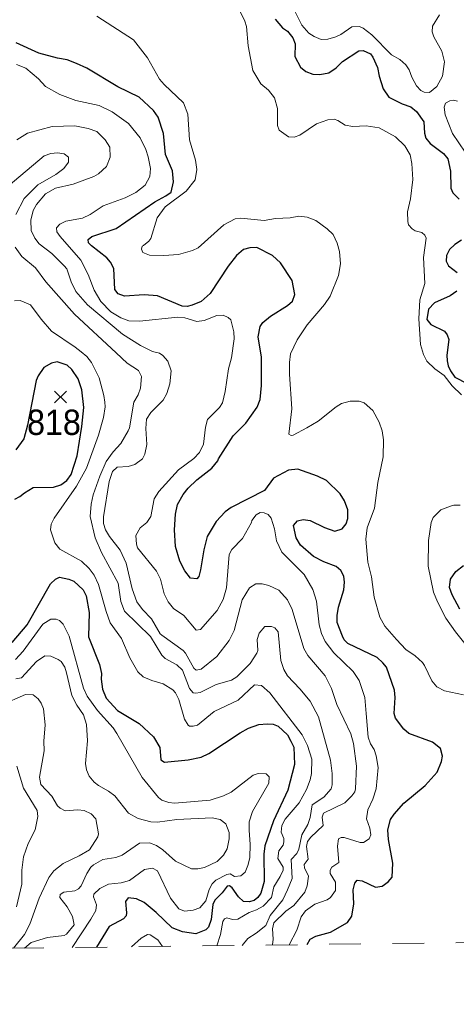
# Model space of a CAD drawing. Extents: x 294.2 to 320.3, y 7482.7 to 7510.7.
# Drawn here: x 311.025 to 312.401, y 7482.735 to 7485.877 of the extents above; entities that cross this region are included whole.
import ezdxf
from ezdxf.enums import TextEntityAlignment as Align

# ---------------------------------------------------------------- set-up
doc = ezdxf.new("R2010")
doc.units = 0
doc.header["$LTSCALE"] = 0.032
doc.linetypes.add('SHORT_DASHED', pattern=[2.7, 1.5, -1.2])
for name, color, linetype, lineweight in [('1', 7, 'Continuous', 25), ('2', 7, 'Continuous', 13), ('21', 7, 'Continuous', 25), ('22', 7, 'SHORT_DASHED', 13)]:
    doc.layers.add(name, color=color, linetype=linetype, lineweight=lineweight)
doc.layers.add('61', color=7, linetype='Continuous')

msp = doc.modelspace()

# ---------------------------------------------------------------- linework, layer by layer
at = {"layer": '1'}
for points in [[(311.8296, 7485.8795), (311.8534, 7485.8515), (311.8689, 7485.8413), (311.8856, 7485.8197), (311.8928, 7485.8009), (311.8922, 7485.7612), (311.91, 7485.7273), (311.9272, 7485.7138), (311.9488, 7485.7058), (311.971, 7485.7047), (311.9998, 7485.7101), (312.022, 7485.7257), (312.0426, 7485.7456), (312.094, 7485.7793), (312.1074, 7485.7806), (312.1313, 7485.7691), (312.1385, 7485.7594), (312.153, 7485.7261), (312.158, 7485.6992), (312.1707, 7485.6594), (312.1885, 7485.6331), (312.2306, 7485.6115), (312.2578, 7485.6024), (312.2761, 7485.5879), (312.2988, 7485.5551), (312.3011, 7485.5196), (312.3055, 7485.5035), (312.3189, 7485.4868), (312.3616, 7485.4545), (312.3743, 7485.4379), (312.3837, 7485.3997), (312.3843, 7485.3459), (312.391, 7485.3308), (312.4104, 7485.3104)], [(311.8691, 7484.9748), (311.8852, 7484.9893), (311.8918, 7485.0097), (311.8841, 7485.0539), (311.8474, 7485.1098), (311.8219, 7485.1329), (311.7725, 7485.1582), (311.7503, 7485.1571), (311.7297, 7485.1518), (311.7086, 7485.1335), (311.6815, 7485.0994), (311.6254, 7485.0132), (311.597, 7484.9879), (311.5681, 7484.976), (311.552, 7484.9723), (311.5366, 7484.973), (311.4587, 7485.0055), (311.4167, 7485.0084), (311.3545, 7485.0051), (311.3351, 7485.0121), (311.3246, 7485.0256), (311.3207, 7485.0918), (311.3107, 7485.1122), (311.2991, 7485.1256), (311.2503, 7485.1638), (311.2409, 7485.1735), (311.2403, 7485.1832), (311.2514, 7485.1929), (311.329, 7485.2182), (311.4505, 7485.3027), (311.4854, 7485.321), (311.5015, 7485.3334), (311.5093, 7485.3651), (311.5065, 7485.4005), (311.4843, 7485.4522), (311.4776, 7485.5178), (311.461, 7485.5694), (311.446, 7485.5909), (311.4006, 7485.6328), (311.3334, 7485.6651), (311.2358, 7485.7248), (311.2031, 7485.7393), (311.1742, 7485.7511), (311.1432, 7485.756), (311.0849, 7485.7716), (311.0128, 7485.8044)], [(312.418, 7485.1809), (312.3964, 7485.168), (312.3797, 7485.1519), (312.3703, 7485.1331), (312.3697, 7485.1148), (312.3769, 7485.1008), (312.4046, 7485.0793)], [(312.403, 7485.0207), (312.3824, 7485.0062), (312.3322, 7484.9838), (312.3142, 7484.964), (312.3081, 7484.9307), (312.3209, 7484.9156), (312.3642, 7484.8941), (312.3731, 7484.8823), (312.3775, 7484.8683), (312.3719, 7484.8189), (312.373, 7484.8006), (312.3758, 7484.7845), (312.383, 7484.7694), (312.3969, 7484.749)], [(311.7872, 7484.7226), (311.7872, 7484.8118), (311.7767, 7484.8759), (311.783, 7484.9091), (311.7907, 7484.9213), (311.815, 7484.9417), (311.8691, 7484.9748)], [(311.0089, 7484.3643), (311.025, 7484.3719), (311.0389, 7484.3842), (311.0664, 7484.4006), (311.1306, 7484.4022), (311.1539, 7484.4092), (311.1728, 7484.4227), (311.1861, 7484.4415), (311.205, 7484.5006), (311.2205, 7484.5936), (311.2266, 7484.6528), (311.2198, 7484.7093), (311.2087, 7484.7432), (311.1887, 7484.7734), (311.1737, 7484.7873), (311.1427, 7484.7976), (311.1249, 7484.7933), (311.1005, 7484.7795), (311.0826, 7484.7534), (311.0762, 7484.738), (311.0491, 7484.5977), (311.0368, 7484.5546), (311.0118, 7484.5197)], [(312.3969, 7484.749), (312.4357, 7484.7291), (312.5034, 7484.7167), (312.5239, 7484.7189), (312.5389, 7484.7264), (312.5522, 7484.7426), (312.5572, 7484.7576)], [(311.9314, 7482.9579), (311.941, 7482.9746), (311.9582, 7482.9842), (312.0042, 7482.9966), (312.058, 7483.0278), (312.0719, 7483.0472), (312.0786, 7483.0869), (312.0764, 7483.1305), (312.0814, 7483.152), (312.0886, 7483.1611), (312.1041, 7483.1595), (312.1462, 7483.1396), (312.1679, 7483.1418), (312.1867, 7483.1557), (312.1995, 7483.1708), (312.2017, 7483.2144), (312.1873, 7483.2891), (312.1851, 7483.3203), (312.1939, 7483.3526), (312.205, 7483.3698), (312.2361, 7483.4042), (312.3033, 7483.4597), (312.3415, 7483.5022), (312.3549, 7483.5361), (312.3576, 7483.5527), (312.3515, 7483.5769), (312.326, 7483.5968), (312.2517, 7483.6242), (312.2356, 7483.6377), (312.2101, 7483.6721), (312.2051, 7483.6872), (312.209, 7483.7383), (312.2062, 7483.7614), (312.1812, 7483.834), (312.1701, 7483.8474), (312.1518, 7483.8646), (312.0589, 7483.908), (312.048, 7483.9195), (312.0423, 7483.931), (312.0259, 7483.9748), (312.0253, 7483.9968), (312.0303, 7484.0232), (312.047, 7484.0774), (312.0492, 7484.1022), (312.0464, 7484.121), (312.0376, 7484.1387), (312.022, 7484.1516), (311.9832, 7484.1661), (311.9515, 7484.1828), (311.9105, 7484.2188), (311.8961, 7484.2419), (311.8883, 7484.2812), (311.9005, 7484.2957), (311.9188, 7484.3), (311.9405, 7484.2967), (311.9854, 7484.2747), (312.0182, 7484.2629), (312.0414, 7484.2704), (312.0542, 7484.2865), (312.0592, 7484.3027), (312.0592, 7484.3301), (312.0486, 7484.3586), (312.0353, 7484.3812), (311.9916, 7484.4227), (311.9638, 7484.4361), (311.9017, 7484.4581), (311.8718, 7484.4549), (311.8246, 7484.4302), (311.7964, 7484.3915), (311.6915, 7484.3376), (311.6726, 7484.3236), (311.6439, 7484.2936), (311.6158, 7484.2464), (311.6049, 7484.2043), (311.5947, 7484.1404), (311.5896, 7484.12), (311.5826, 7484.1129), (311.5634, 7484.1142), (311.5449, 7484.1379), (311.5296, 7484.1685), (311.5162, 7484.2145), (311.5123, 7484.2668), (311.5155, 7484.3166), (311.5225, 7484.3473), (311.5404, 7484.3786), (311.5558, 7484.3983), (311.5826, 7484.4245), (311.6298, 7484.4615), (311.649, 7484.4845), (311.6509, 7484.4915), (311.6975, 7484.5643), (311.7371, 7484.6033), (311.7738, 7484.6538), (311.7827, 7484.678), (311.7872, 7484.7226)], [(312.4127, 7484.0171), (312.3883, 7484.0623), (312.3805, 7484.0854), (312.3833, 7484.1113), (312.4, 7484.136), (312.4244, 7484.1543)], [(311.0007, 7483.9118), (311.0478, 7483.9667), (311.1217, 7484.0965), (311.1372, 7484.1116), (311.1494, 7484.118), (311.1789, 7484.1116), (311.195, 7484.1046), (311.2244, 7484.0777), (311.2344, 7484.0589), (311.2433, 7484.0056), (311.2416, 7483.9298), (311.2755, 7483.8416), (311.2822, 7483.8136), (311.2811, 7483.7959), (311.285, 7483.7642), (311.2966, 7483.7357), (311.3325, 7483.6972), (311.4007, 7483.6558), (311.4462, 7483.6134), (311.4667, 7483.58), (311.4689, 7483.5408), (311.4806, 7483.5333), (311.556, 7483.5408), (311.5965, 7483.5494), (311.6209, 7483.5612), (311.7196, 7483.6268), (311.7457, 7483.6413), (311.7784, 7483.6521), (311.805, 7483.6548), (311.8239, 7483.6532), (311.8399, 7483.6478), (311.8688, 7483.6198), (311.8799, 7483.6005), (311.8888, 7483.5806), (311.8915, 7483.5263), (311.8699, 7483.4456), (311.8244, 7483.3488), (311.7973, 7483.2697), (311.7945, 7483.2429), (311.795, 7483.1568), (311.7851, 7483.1198), (311.7756, 7483.1063), (311.7634, 7483.0966), (311.7479, 7483.0923), (311.7301, 7483.0934), (311.7141, 7483.1085), (311.6947, 7483.137), (311.6858, 7483.1435), (311.6786, 7483.1424), (311.6631, 7483.1209), (311.6398, 7483.0977), (311.6337, 7483.0848), (311.6282, 7483.0375), (311.6193, 7483.0133), (311.6115, 7483.0042), (311.5794, 7482.9913), (311.5378, 7482.9977), (311.5051, 7483.0106), (311.4552, 7483.0595), (311.417, 7483.0907), (311.3931, 7483.1025), (311.3659, 7483.1057), (311.3576, 7483.0944), (311.3615, 7483.0584), (311.3598, 7483.0482), (311.352, 7483.0396), (311.3065, 7483.0154), (311.2664, 7482.9498)]]:
    msp.add_lwpolyline(points, dxfattribs=at)
at = {"layer": '2'}
for points in [[(312.3487, 7485.8924), (312.3264, 7485.8566), (312.3251, 7485.8388), (312.3302, 7485.8234), (312.3558, 7485.7775), (312.3647, 7485.7443), (312.3583, 7485.6996), (312.3398, 7485.6664), (312.3168, 7485.6472), (312.3002, 7485.6491), (312.29, 7485.6542), (312.2759, 7485.6689), (312.2613, 7485.6957), (312.253, 7485.7187), (312.2421, 7485.7353), (312.2236, 7485.7519), (312.1968, 7485.7666), (312.1355, 7485.8298), (312.108, 7485.8509), (312.0965, 7485.856), (312.0716, 7485.8547), (312.0372, 7485.8305), (312.0219, 7485.8228), (311.9963, 7485.8157), (311.9752, 7485.8151), (311.9529, 7485.8241), (311.9363, 7485.8349), (311.914, 7485.8605), (311.8763, 7485.9358)], [(312.4183, 7484.6933), (312.3883, 7484.7214), (312.3634, 7484.7546), (312.3341, 7484.775), (312.3085, 7484.8), (312.2983, 7484.821), (312.2887, 7484.8517), (312.283, 7484.9334), (312.2868, 7484.9934), (312.3022, 7485.0445), (312.2976, 7485.1262), (312.306, 7485.1875), (312.3021, 7485.1977), (312.2926, 7485.206), (312.2715, 7485.2111), (312.2619, 7485.2175), (312.2511, 7485.2297), (312.2485, 7485.2399), (312.2478, 7485.2705), (312.2575, 7485.3114), (312.2644, 7485.3727), (312.2613, 7485.4238), (312.2555, 7485.4512), (312.2389, 7485.4793), (312.2096, 7485.508), (312.1585, 7485.5355), (312.1176, 7485.5419), (312.0755, 7485.5399), (312.0506, 7485.5444), (312.0283, 7485.5591), (312.0161, 7485.5636), (311.9963, 7485.5616), (311.9606, 7485.5482), (311.9082, 7485.5125), (311.8903, 7485.5067), (311.8725, 7485.5074), (311.8431, 7485.5291), (311.8373, 7485.5438), (311.8373, 7485.5974), (311.8284, 7485.6306), (311.8092, 7485.6548), (311.785, 7485.6753), (311.7594, 7485.7175), (311.7447, 7485.7953), (311.7396, 7485.8554), (311.7345, 7485.8732), (311.7211, 7485.9007)], [(311.2672, 7485.8885), (311.3834, 7485.8138), (311.4274, 7485.757), (311.4657, 7485.69), (311.4798, 7485.6727), (311.5411, 7485.6153), (311.5545, 7485.5795), (311.5596, 7485.4978), (311.5787, 7485.434), (311.5826, 7485.4046), (311.5781, 7485.372), (311.5494, 7485.3363), (311.4829, 7485.2871), (311.4574, 7485.2514), (311.4376, 7485.1869), (311.4313, 7485.1779), (311.4146, 7485.1645), (311.4108, 7485.162)], [(311.2589, 7485.0241), (311.2403, 7485.0726), (311.2167, 7485.1186), (311.1516, 7485.1926), (311.1414, 7485.2079), (311.1401, 7485.2207), (311.1503, 7485.2322), (311.1695, 7485.2411), (311.2225, 7485.2513), (311.2468, 7485.2622), (311.2876, 7485.2903), (311.3566, 7485.3146), (311.391, 7485.3324), (311.4197, 7485.3554), (311.4351, 7485.3829), (311.437, 7485.4072), (311.4293, 7485.4442), (311.4223, 7485.4672), (311.4038, 7485.5042), (311.3674, 7485.5502), (311.3157, 7485.5866), (311.2749, 7485.607), (311.2008, 7485.6223), (311.151, 7485.6415), (311.1056, 7485.667), (311.0839, 7485.6906), (311.0437, 7485.7245), (311.0144, 7485.736)], [(312.405, 7485.6198), (312.3922, 7485.6236), (312.3807, 7485.6216), (312.3679, 7485.614), (312.3628, 7485.6012), (312.366, 7485.577), (312.3896, 7485.5182), (312.4292, 7485.4595)], [(311.2672, 7485.524), (311.2404, 7485.5335), (311.1982, 7485.5425), (311.1267, 7485.5406), (311.0488, 7485.5189), (311.0156, 7485.4984)], [(311.2583, 7485.3822), (311.2723, 7485.3905), (311.2978, 7485.4142), (311.31, 7485.4429), (311.3087, 7485.4748), (311.294, 7485.4984), (311.2672, 7485.524)], [(310.9875, 7485.3522), (311.1018, 7485.4474), (311.1229, 7485.455), (311.1433, 7485.4569), (311.1644, 7485.4537), (311.1784, 7485.4435), (311.1784, 7485.4276), (311.1637, 7485.4078), (311.1382, 7485.3892), (311.0813, 7485.356), (311.0386, 7485.3127), (311.0118, 7485.2629)], [(311.8213, 7482.9566), (311.8242, 7482.9749), (311.8217, 7483.0074), (311.8263, 7483.0268), (311.8641, 7483.0629), (311.8885, 7483.0813), (311.9235, 7483.1233), (311.9312, 7483.1431), (311.935, 7483.1737), (311.9222, 7483.2006), (311.9216, 7483.2108), (311.9337, 7483.228), (311.9293, 7483.267), (311.9325, 7483.2829), (311.9427, 7483.2969), (311.981, 7483.3334), (311.9784, 7483.3602), (311.9829, 7483.3723), (312.05, 7483.4049), (312.0723, 7483.4272), (312.0812, 7483.44), (312.0838, 7483.4496), (312.0863, 7483.5211), (312.0774, 7483.5926), (312.0691, 7483.6232), (312.0251, 7483.7152), (312.0078, 7483.7663), (311.9874, 7483.8059), (311.9331, 7483.8703), (311.9203, 7483.8927), (311.8833, 7484.0153), (311.8686, 7484.0459), (311.8412, 7484.0765), (311.8099, 7484.0912), (311.7895, 7484.097), (311.769, 7484.097), (311.7492, 7484.0836), (311.7262, 7484.0459), (311.7007, 7483.9489), (311.6854, 7483.9182), (311.6458, 7483.8677), (311.5966, 7483.8275), (311.5806, 7483.8244), (311.573, 7483.8307), (311.5475, 7483.8774), (311.5398, 7483.8863), (311.4728, 7483.9342), (311.467, 7483.9386), (311.4402, 7483.9859), (311.4114, 7484.0159), (311.3942, 7484.0395), (311.3795, 7484.0804), (311.3604, 7484.1621), (311.3412, 7484.203), (311.3074, 7484.2464), (311.2952, 7484.2668), (311.2889, 7484.2873), (311.2889, 7484.3077), (311.3067, 7484.4201), (311.3169, 7484.4513), (311.3317, 7484.4647), (311.3668, 7484.4673), (311.3872, 7484.4731), (311.4121, 7484.4915), (311.4191, 7484.5056), (311.4255, 7484.5363), (311.4217, 7484.5873), (311.4242, 7484.6167), (311.4383, 7484.6371), (311.4766, 7484.6767), (311.4881, 7484.6972), (311.4983, 7484.7278), (311.5015, 7484.7687), (311.4919, 7484.7993), (311.476, 7484.8178), (311.4651, 7484.8248), (311.4428, 7484.8299), (311.4051, 7484.8485), (311.3489, 7484.8842), (311.2378, 7484.9774), (311.2014, 7485.019), (311.1867, 7485.0496), (311.1727, 7485.0905), (311.165, 7485.1007), (311.1254, 7485.1396), (311.0859, 7485.1696), (311.0718, 7485.1875), (311.0603, 7485.2118), (311.059, 7485.245), (311.0667, 7485.275), (311.0769, 7485.2935), (311.1056, 7485.3273), (311.1369, 7485.3452), (311.1931, 7485.3586), (311.2583, 7485.3822)], [(311.5698, 7485.1486), (311.5877, 7485.1568), (311.6682, 7485.2303), (311.7039, 7485.2488), (311.7218, 7485.2507), (311.7958, 7485.2431), (311.8316, 7485.2494), (311.8776, 7485.252), (311.9044, 7485.2577), (311.9312, 7485.2545), (311.9586, 7485.2437), (311.9944, 7485.2175), (312.0129, 7485.199), (312.0257, 7485.1722), (312.0333, 7485.1454), (312.0359, 7485.1071), (312.0295, 7485.07), (312.0039, 7485.0049), (311.9861, 7484.9781), (311.9312, 7484.9142), (311.8993, 7484.867), (311.8788, 7484.8223), (311.875, 7484.7955), (311.875, 7484.7585), (311.8826, 7484.6486), (311.8731, 7484.5694), (311.8801, 7484.565), (311.8865, 7484.5656), (311.9305, 7484.5886), (311.9657, 7484.6103), (312.0225, 7484.6557), (312.0397, 7484.6659), (312.0666, 7484.6735), (312.0947, 7484.6729), (312.1106, 7484.6678), (312.1387, 7484.6435), (312.1579, 7484.6065), (312.1674, 7484.5797), (312.1719, 7484.5516), (312.1712, 7484.498), (312.154, 7484.4162), (312.1438, 7484.3358), (312.1208, 7484.2732), (312.1163, 7484.2375), (312.1227, 7484.1647), (312.1336, 7484.1187), (312.1425, 7484.0549), (312.1604, 7483.991), (312.1763, 7483.9629), (312.2128, 7483.9207), (312.2428, 7483.8895), (312.2715, 7483.8697), (312.2945, 7483.8486), (312.3015, 7483.8391), (312.3239, 7483.7899), (312.3405, 7483.7713), (312.3641, 7483.7586), (312.4241, 7483.7465)], [(311.0099, 7485.1594), (311.0309, 7485.13), (311.0737, 7485.0936), (311.1062, 7485.0496), (311.1969, 7484.9474), (311.3284, 7484.8255), (311.3636, 7484.7929), (311.3987, 7484.77), (311.4089, 7484.7508), (311.4051, 7484.7138), (311.3981, 7484.6933), (311.3846, 7484.6703), (311.3706, 7484.5886), (311.3667, 7484.5797), (311.3432, 7484.5401), (311.3189, 7484.5133), (311.2972, 7484.4826), (311.2774, 7484.4367), (311.2557, 7484.3779), (311.2493, 7484.3486), (311.2467, 7484.309), (311.262, 7484.2413), (311.2819, 7484.1953), (311.3348, 7484.0983), (311.3432, 7484.0408), (311.3553, 7484.0101), (311.4364, 7483.9303), (311.4727, 7483.8716), (311.4836, 7483.8608), (311.52, 7483.8409), (311.5373, 7483.8237), (311.5596, 7483.7663), (311.5711, 7483.7522), (311.58, 7483.7516), (311.5934, 7483.7541), (311.6439, 7483.7784), (311.6924, 7483.7924)], [(311.4108, 7485.162), (311.4089, 7485.153), (311.4127, 7485.1421), (311.4332, 7485.1345), (311.4792, 7485.1332), (311.5251, 7485.1364), (311.5698, 7485.1486)], [(311.5226, 7484.9385), (311.4025, 7484.9257), (311.3681, 7484.927), (311.3431, 7484.9366), (311.3119, 7484.9557), (311.2799, 7484.9883), (311.2589, 7485.0241)], [(311.008, 7484.9902), (311.0258, 7484.9908), (311.0584, 7484.9774), (311.0916, 7484.9321), (311.1248, 7484.8938), (311.1995, 7484.844), (311.218, 7484.8286), (311.2365, 7484.814), (311.2506, 7484.7955), (311.2748, 7484.747), (311.2901, 7484.6908), (311.2927, 7484.6703), (311.2934, 7484.655), (311.2882, 7484.6218), (311.2723, 7484.5656), (311.2352, 7484.4622), (311.2033, 7484.4047), (311.1325, 7484.3039), (311.1235, 7484.2847), (311.1216, 7484.2668), (311.135, 7484.226), (311.151, 7484.2061), (311.2187, 7484.1679), (311.2436, 7484.1448), (311.2589, 7484.1238), (311.2723, 7484.0944), (311.2972, 7484.0089), (311.3093, 7483.9731), (311.3457, 7483.9239), (311.3713, 7483.8633), (311.3968, 7483.8186), (311.414, 7483.8027), (311.4409, 7483.7912), (311.4766, 7483.7809), (311.5072, 7483.7624), (311.5162, 7483.7522), (311.5264, 7483.7318), (311.5442, 7483.6692), (311.5558, 7483.65), (311.5602, 7483.6469), (311.5711, 7483.6469), (311.5852, 7483.6507), (311.6375, 7483.6934), (311.7134, 7483.7292), (311.7652, 7483.7777), (311.7869, 7483.7758), (311.8131, 7483.7522), (311.9152, 7483.62), (311.9324, 7483.5862), (311.9459, 7483.5434), (311.9446, 7483.4981), (311.9408, 7483.4777), (311.9293, 7483.447), (311.9056, 7483.4049), (311.8616, 7483.3538), (311.8514, 7483.3334), (311.8494, 7483.3129), (311.8571, 7483.2925), (311.8578, 7483.2823), (311.8552, 7483.2721), (311.8418, 7483.2535), (311.8386, 7483.2299), (311.8552, 7483.2018), (311.8552, 7483.1929), (311.8463, 7483.1725), (311.8258, 7483.1406), (311.8182, 7483.1061), (311.792, 7483.0792), (311.7716, 7483.0671), (311.7486, 7483.0595), (311.7128, 7483.0378), (311.695, 7483.0368), (311.678, 7483.0418), (311.6707, 7483.039), (311.665, 7483.0307), (311.6579, 7482.9899), (311.6457, 7482.9544)], [(311.8745, 7482.9572), (311.8982, 7483.0035), (311.9125, 7483.0458), (311.9257, 7483.0647), (311.9554, 7483.0856), (311.9944, 7483.0996), (312.0046, 7483.1067), (312.0199, 7483.129), (312.0205, 7483.1552), (312.0033, 7483.1827), (312.0033, 7483.1929), (312.0084, 7483.2018), (312.0308, 7483.2172), (312.0263, 7483.2683), (312.0301, 7483.2918), (312.0384, 7483.2963), (312.0474, 7483.2957), (312.0985, 7483.2797), (312.1087, 7483.2804), (312.1265, 7483.2919), (312.1323, 7483.3046), (312.1291, 7483.3257), (312.118, 7483.3544), (312.1226, 7483.3833), (312.1381, 7483.4167), (312.1484, 7483.4499), (312.1553, 7483.5173), (312.149, 7483.5532), (312.1421, 7483.5738), (312.1306, 7483.5911), (312.1232, 7483.6128), (312.1176, 7483.6871), (312.1132, 7483.7382), (312.0946, 7483.7918), (312.0761, 7483.8199), (312.0148, 7483.8792), (311.988, 7483.9144), (311.9765, 7483.9399), (311.9689, 7483.9667), (311.9605, 7484.0421), (311.9491, 7484.0791), (311.9216, 7484.1264), (311.8514, 7484.1966), (311.8348, 7484.2324), (311.828, 7484.2698), (311.8175, 7484.3039), (311.8079, 7484.3154), (311.7958, 7484.3211), (311.7831, 7484.3217), (311.7703, 7484.314), (311.7562, 7484.2962), (311.7556, 7484.2898), (311.7275, 7484.24), (311.6936, 7484.2049), (311.6854, 7484.1889), (311.6764, 7484.0842), (311.6656, 7484.0472), (311.6471, 7484.0127), (311.5947, 7483.9521), (311.5806, 7483.9508), (311.5417, 7483.9967), (311.5098, 7484.0191), (311.4926, 7484.0395), (311.4804, 7484.0651), (311.4683, 7484.111), (311.4555, 7484.1366), (311.3961, 7484.2106), (311.3923, 7484.2221), (311.391, 7484.249), (311.4044, 7484.2738), (311.4249, 7484.2904), (311.4376, 7484.3096), (311.4479, 7484.3652), (311.4632, 7484.3881), (311.5251, 7484.4565), (311.573, 7484.4922), (311.5915, 7484.5107), (311.6043, 7484.5375), (311.6106, 7484.5912), (311.6164, 7484.6154), (311.6541, 7484.6531), (311.6637, 7484.6678), (311.6726, 7484.7035), (311.6828, 7484.7751), (311.6924, 7484.8095), (311.7007, 7484.8696), (311.7, 7484.8925), (311.6898, 7484.9296), (311.6815, 7484.9378), (311.6656, 7484.9442), (311.6464, 7484.9436), (311.6056, 7484.9282), (311.5826, 7484.9251), (311.5456, 7484.9359), (311.5226, 7484.9385)], [(312.5116, 7483.8039), (312.3992, 7483.945), (312.3686, 7483.9885), (312.3417, 7484.0395), (312.3296, 7484.0702), (312.313, 7484.1519), (312.3142, 7484.2336), (312.3219, 7484.2904), (312.329, 7484.3058), (312.3526, 7484.33), (312.3832, 7484.3421), (312.3935, 7484.3453), (312.4139, 7484.3447)], [(311.0114, 7483.8575), (311.0356, 7483.8843), (311.0967, 7483.9693), (311.1222, 7483.9853), (311.1395, 7483.9853), (311.1497, 7483.9808), (311.1618, 7483.9693), (311.1803, 7483.931), (311.2257, 7483.7675), (311.2372, 7483.742), (311.2697, 7483.6973), (311.3189, 7483.6424)], [(311.7792, 7483.9406), (311.7971, 7483.9616), (311.8188, 7483.9616), (311.829, 7483.9572), (311.8392, 7483.9456), (311.8482, 7483.8544), (311.8571, 7483.8263), (311.8692, 7483.8059), (311.9082, 7483.7656), (311.9408, 7483.726), (311.9663, 7483.6769), (312.0046, 7483.5402), (312.0097, 7483.4981), (312.0097, 7483.4624), (312.0065, 7483.4496), (311.9835, 7483.4227), (311.9472, 7483.3991), (311.9408, 7483.3589), (311.9332, 7483.337), (311.9146, 7483.304), (311.905, 7483.2593), (311.898, 7483.2459), (311.8808, 7483.2267), (311.8839, 7483.1661), (311.8693, 7483.1303), (311.8541, 7483.099), (311.8145, 7483.05), (311.8002, 7483.0181), (311.7703, 7482.9937), (311.7435, 7482.9771), (311.7263, 7482.9554)], [(311.6924, 7483.7924), (311.709, 7483.8027), (311.7511, 7483.8448), (311.7722, 7483.8774), (311.7754, 7483.8863), (311.7728, 7483.9214), (311.7792, 7483.9406)], [(311.0118, 7483.7963), (311.0297, 7483.7994), (311.0775, 7483.8512), (311.1037, 7483.8691), (311.1229, 7483.8684), (311.146, 7483.8582), (311.1547, 7483.8511), (311.1663, 7483.8339), (311.172, 7483.8161), (311.1886, 7483.7446), (311.204, 7483.7139), (311.2257, 7483.6833), (311.2352, 7483.6526), (311.2378, 7483.6015), (311.2314, 7483.53), (311.2346, 7483.5096), (311.2429, 7483.4892), (311.2589, 7483.4706), (311.2729, 7483.4598), (311.3042, 7483.4426), (311.324, 7483.4272), (311.3674, 7483.373), (311.3974, 7483.3557), (311.4383, 7483.3455), (311.4587, 7483.3448), (311.52, 7483.3525), (311.6311, 7483.3576), (311.6567, 7483.3525), (311.6745, 7483.3391), (311.6847, 7483.3117), (311.6847, 7483.2912), (311.679, 7483.2606), (311.6675, 7483.2402), (311.647, 7483.2197)], [(310.9658, 7483.7133), (311.0424, 7483.7477), (311.0667, 7483.7464), (311.082, 7483.7337), (311.0922, 7483.7196), (311.0993, 7483.7024), (311.105, 7483.6513), (311.0999, 7483.6003), (311.1018, 7483.5696), (311.0871, 7483.4866), (311.0909, 7483.463), (311.126, 7483.4266), (311.1433, 7483.3959), (311.1522, 7483.3882), (311.1676, 7483.38), (311.2072, 7483.3831), (311.2276, 7483.3813), (311.2493, 7483.3704), (311.264, 7483.3544), (311.2729, 7483.3078), (311.271, 7483.2976), (311.2442, 7483.2574), (311.2123, 7483.2382), (311.1612, 7483.214), (311.1324, 7483.191), (311.1159, 7483.1693), (311.0852, 7483.1048), (311.0558, 7483.0218)], [(311.3189, 7483.6424), (311.3304, 7483.6245), (311.4108, 7483.4853), (311.4625, 7483.4221), (311.4721, 7483.4138), (311.4945, 7483.4068), (311.5124, 7483.4042)], [(311.0143, 7483.0767), (311.0309, 7483.1482), (311.0309, 7483.1929), (311.036, 7483.2351), (311.0513, 7483.2772), (311.073, 7483.3206), (311.0814, 7483.3627), (311.0788, 7483.3806), (311.0367, 7483.4521), (311.015, 7483.5211)], [(311.5124, 7483.4042), (311.6247, 7483.4138), (311.6669, 7483.4272), (311.6917, 7483.4387), (311.7607, 7483.493), (311.7767, 7483.4975), (311.8022, 7483.4968), (311.8111, 7483.4879), (311.8105, 7483.4674), (311.7588, 7483.3781), (311.7486, 7483.3449), (311.7479, 7483.3181), (311.7511, 7483.2746), (311.7498, 7483.2312), (311.7441, 7483.207), (311.7352, 7483.1865), (311.7218, 7483.1744), (311.7013, 7483.1724), (311.6879, 7483.1808), (311.6777, 7483.1789), (311.6432, 7483.161), (311.6317, 7483.1495), (311.6215, 7483.1316), (311.6113, 7483.0959), (311.5928, 7483.0741), (311.5711, 7483.0665), (311.5443, 7483.0633), (311.5257, 7483.0703), (311.5002, 7483.1048), (311.4594, 7483.191), (311.4434, 7483.1993), (311.4179, 7483.1948), (311.3706, 7483.1603), (311.3438, 7483.1527), (311.3048, 7483.1488), (311.2774, 7483.1348), (311.2582, 7483.1175), (311.2569, 7483.1086), (311.2665, 7483.0831), (311.264, 7483.0652), (311.2487, 7483.0384), (311.1899, 7482.9488)], [(311.4555, 7483.2708), (311.4332, 7483.2791), (311.4025, 7483.2778), (311.3476, 7483.2401), (311.3272, 7483.2325), (311.2863, 7483.2267), (311.257, 7483.2101), (311.2486, 7483.2025), (311.2359, 7483.1827), (311.218, 7483.1431), (311.2097, 7483.1335), (311.1982, 7483.1271), (311.1631, 7483.1233), (311.1516, 7483.1156), (311.151, 7483.1067), (311.1739, 7483.0767), (311.1905, 7483.0461), (311.1956, 7483.0205), (311.172, 7482.9905), (311.165, 7482.9867), (311.1114, 7482.9803), (311.0609, 7482.9643), (311.039, 7482.947)], [(311.647, 7483.2197), (311.6069, 7483.2012), (311.5864, 7483.1967), (311.566, 7483.1974), (311.5155, 7483.2216), (311.4753, 7483.2574), (311.4555, 7483.2708)], [(311.0558, 7483.0218), (311.0398, 7482.9899), (311.0048, 7482.9466)], [(311.377, 7482.9511), (311.407, 7482.9783), (311.4274, 7482.9892), (311.4357, 7482.9886), (311.4599, 7482.9728), (311.4748, 7482.9523)]]:
    msp.add_lwpolyline(points, dxfattribs=at)
at = {"layer": '21'}
for p, q in [((311.134, 7484.7051), (311.1715, 7484.6676)), ((311.1715, 7484.7051), (311.134, 7484.6676))]:
    msp.add_line(p, q, dxfattribs=at)
at = {"layer": '22'}
msp.add_lwpolyline([(294.6234, 7482.7353), (307.2008, 7482.9), (320.3015, 7483.0604)], dxfattribs=at)

# ---------------------------------------------------------------- texts
at = {"layer": '61', "width": 0.95}
msp.add_text('818', height=0.08, dxfattribs=at).set_placement((311.1323, 7484.5666), align=Align.CENTER)

doc.saveas('drawing.dxf')
